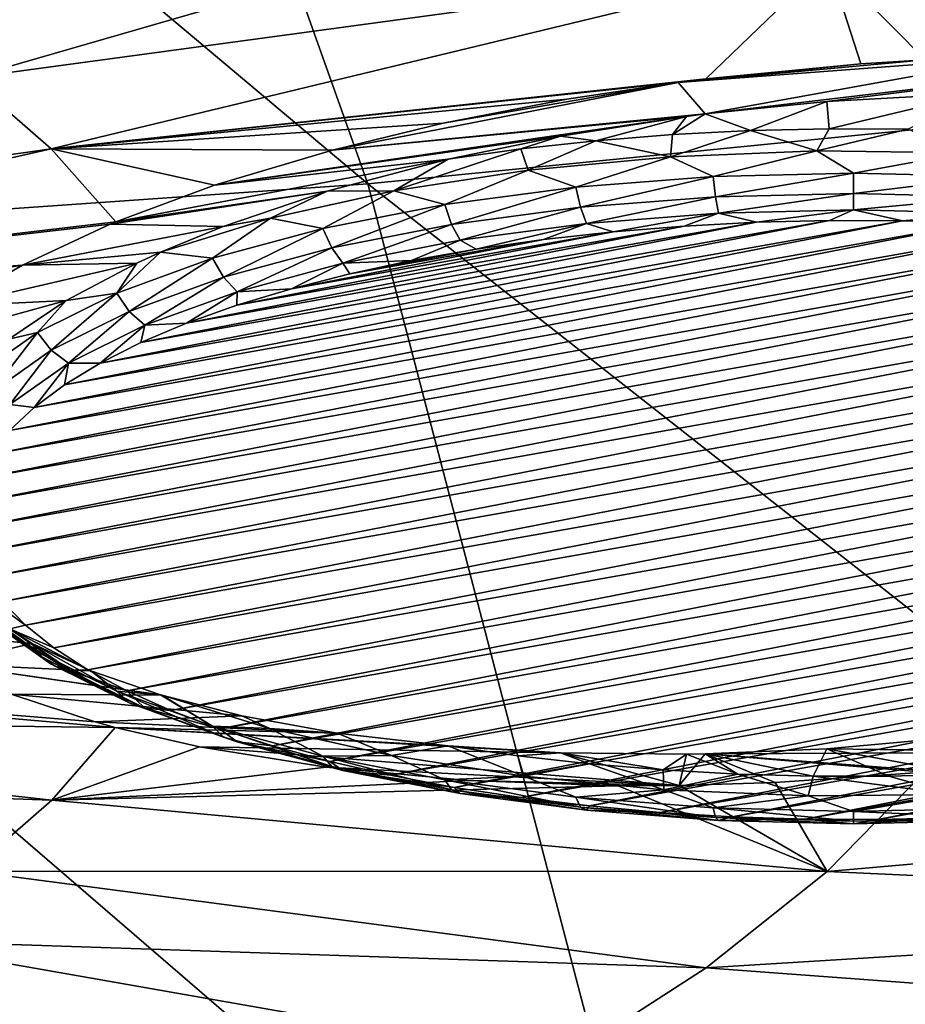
# Model space of a CAD drawing. Header units: metres. Extents: x -92 to 264, y -100 to 50.
# Tile 474 of 656: x 211.51 to 215.22, y -19.74 to -15.62. Entities that reach past the tile are written whole.
import ezdxf

# ---------------------------------------------------------------- set-up
doc = ezdxf.new("R2010")
doc.units = ezdxf.units.M
doc.layers.add('solid_21062050_01', color=7, linetype='CONTINUOUS')

msp = doc.modelspace()

# ---------------------------------------------------------------- linework, layer by layer
at = {"layer": 'solid_21062050_01'}
for points in [[(214.881866, -11.121347, 216.982498), (211.249863, -11.484357, 217.992599), (217.155609, -15.889269, 222.728546)], [(214.881866, -11.121347, 216.982498), (217.155609, -15.889269, 222.728546), (221.229599, -15.358991, 221.253723)], [(211.249863, -11.484357, 217.992599), (207.542114, -11.745054, 218.718521), (212.967438, -16.30514, 223.885605)], [(211.249863, -11.484357, 217.992599), (212.967438, -16.30514, 223.885605), (217.155609, -15.889269, 222.728546)], [(207.542114, -11.745054, 218.718521), (208.693024, -16.603834, 224.717194), (212.967438, -16.30514, 223.885605)], [(215.299194, -15.786646, 164.297318), (214.891571, -15.37431, 163.151184), (218.418564, -14.635171, 162.107559)], [(210.89418, -15.574473, 162.936462), (214.386047, -14.970769, 162.030304), (211.30162, -15.862074, 163.735291)], [(211.30162, -15.862074, 163.735291), (214.386047, -14.970769, 162.030304), (214.891571, -15.37431, 163.151184)], [(211.30162, -15.862074, 163.735291), (214.891571, -15.37431, 163.151184), (211.643021, -16.159376, 164.561081)], [(214.381195, -15.866282, 164.309402), (211.643021, -16.159376, 164.561081), (214.891571, -15.37431, 163.151184)], [(215.029526, -15.803278, 164.282089), (214.381195, -15.866282, 164.309402), (214.891571, -15.37431, 163.151184)], [(215.029526, -15.803278, 164.282089), (214.891571, -15.37431, 163.151184), (215.299194, -15.786646, 164.297318)], [(214.26561, -15.880943, 164.323792), (215.299194, -15.786646, 164.297318), (215.705887, -15.772206, 164.349854)], [(214.379471, -16.012838, 164.690399), (214.26561, -15.880943, 164.323792), (215.705887, -15.772206, 164.349854)], [(214.379471, -16.012838, 164.690399), (215.705887, -15.772206, 164.349854), (216.367966, -15.777259, 164.514786)], [(215.029526, -15.803278, 164.282089), (215.299194, -15.786646, 164.297318), (214.26561, -15.880943, 164.323792)], [(215.029526, -15.803278, 164.282089), (214.26561, -15.880943, 164.323792), (214.381195, -15.866282, 164.309402)], [(214.379471, -16.012838, 164.690399), (216.367966, -15.777259, 164.514786), (214.887268, -15.960169, 164.659576)], [(214.887268, -15.960169, 164.659576), (216.367966, -15.777259, 164.514786), (215.51915, -15.925282, 164.706406)], [(211.30162, -15.862074, 163.735291), (211.643021, -16.159376, 164.561081), (208.314529, -16.631529, 165.316101)], [(214.381195, -15.866282, 164.309402), (214.26561, -15.880943, 164.323792), (211.643021, -16.159376, 164.561081)], [(214.26561, -15.880943, 164.323792), (213.800354, -15.951162, 164.412827), (211.643021, -16.159376, 164.561081)], [(214.26561, -15.880943, 164.323792), (212.819748, -16.163757, 164.779739), (213.283279, -16.051418, 164.573425)], [(214.379471, -16.012838, 164.690399), (212.819748, -16.163757, 164.779739), (214.26561, -15.880943, 164.323792)], [(217.155609, -15.889269, 222.728546), (212.967438, -16.30514, 223.885605), (218.947647, -21.00259, 228.349548)], [(214.26561, -15.880943, 164.323792), (213.283279, -16.051418, 164.573425), (213.800354, -15.951162, 164.412827)], [(214.887268, -15.960169, 164.659576), (215.51915, -15.925282, 164.706406), (214.89801, -16.074936, 164.61795)], [(215.51915, -15.925282, 164.706406), (215.227936, -16.076696, 164.622849), (214.89801, -16.074936, 164.61795)], [(213.800354, -15.951162, 164.412827), (213.283279, -16.051418, 164.573425), (211.643021, -16.159376, 164.561081)], [(214.379471, -16.012838, 164.690399), (214.887268, -15.960169, 164.659576), (214.568771, -16.082392, 164.638657)], [(214.887268, -15.960169, 164.659576), (214.89801, -16.074936, 164.61795), (214.568771, -16.082392, 164.638657)], [(214.30069, -16.023018, 164.700745), (212.819748, -16.163757, 164.779739), (214.379471, -16.012838, 164.690399)], [(214.379471, -16.012838, 164.690399), (214.568771, -16.082392, 164.638657), (214.242477, -16.099014, 164.68483)], [(214.30069, -16.023018, 164.700745), (214.379471, -16.012838, 164.690399), (214.242477, -16.099014, 164.68483)], [(213.283279, -16.051418, 164.573425), (212.819748, -16.163757, 164.779739), (211.643021, -16.159376, 164.561081)], [(214.30069, -16.023018, 164.700745), (212.325928, -16.310595, 165.075058), (212.819748, -16.163757, 164.779739)], [(213.7742, -16.105518, 164.810104), (212.325928, -16.310595, 165.075058), (214.30069, -16.023018, 164.700745)], [(213.7742, -16.105518, 164.810104), (214.30069, -16.023018, 164.700745), (213.921341, -16.124691, 164.756149)], [(214.30069, -16.023018, 164.700745), (214.242477, -16.099014, 164.68483), (213.921341, -16.124691, 164.756149)], [(213.921341, -16.124691, 164.756149), (214.242477, -16.099014, 164.68483), (214.233154, -16.191921, 164.669205)], [(214.568771, -16.082392, 164.638657), (214.846512, -16.167696, 164.601929), (214.233154, -16.191921, 164.669205)], [(214.242477, -16.099014, 164.68483), (214.568771, -16.082392, 164.638657), (214.233154, -16.191921, 164.669205)], [(214.568771, -16.082392, 164.638657), (214.89801, -16.074936, 164.61795), (214.846512, -16.167696, 164.601929)], [(214.89801, -16.074936, 164.61795), (215.227936, -16.076696, 164.622849), (214.846512, -16.167696, 164.601929)], [(215.227936, -16.076696, 164.622849), (215.463562, -16.175858, 164.624588), (214.846512, -16.167696, 164.601929)], [(213.7742, -16.105518, 164.810104), (213.303207, -16.202444, 164.972122), (212.325928, -16.310595, 165.075058)], [(213.7742, -16.105518, 164.810104), (213.607529, -16.159246, 164.852127), (213.303207, -16.202444, 164.972122)], [(213.7742, -16.105518, 164.810104), (213.921341, -16.124691, 164.756149), (213.607529, -16.159246, 164.852127)], [(213.607529, -16.159246, 164.852127), (213.921341, -16.124691, 164.756149), (213.638199, -16.247952, 164.824844)], [(213.921341, -16.124691, 164.756149), (214.233154, -16.191921, 164.669205), (213.638199, -16.247952, 164.824844)], [(211.643021, -16.159376, 164.561081), (208.541306, -16.861622, 165.955215), (208.314529, -16.631529, 165.316101)], [(211.643021, -16.159376, 164.561081), (211.914124, -16.464142, 165.407288), (208.541306, -16.861622, 165.955215)], [(212.325928, -16.310595, 165.075058), (211.914124, -16.464142, 165.407288), (211.643021, -16.159376, 164.561081)], [(212.819748, -16.163757, 164.779739), (212.325928, -16.310595, 165.075058), (211.643021, -16.159376, 164.561081)], [(213.607529, -16.159246, 164.852127), (213.638199, -16.247952, 164.824844), (213.075943, -16.334444, 165.065079)], [(213.303207, -16.202444, 164.972122), (213.607529, -16.159246, 164.852127), (213.075943, -16.334444, 165.065079)], [(214.233154, -16.191921, 164.669205), (214.846512, -16.167696, 164.601929), (214.412384, -16.274822, 164.652359)], [(214.846512, -16.167696, 164.601929), (215, -16.259905, 164.610931), (214.412384, -16.274822, 164.652359)], [(214.846512, -16.167696, 164.601929), (215.463562, -16.175858, 164.624588), (215, -16.259905, 164.610931)], [(215.463562, -16.175858, 164.624588), (215.587616, -16.274822, 164.652359), (215, -16.259905, 164.610931)], [(213.303207, -16.202444, 164.972122), (211.914124, -16.464142, 165.407288), (212.325928, -16.310595, 165.075058)], [(212.797333, -16.336246, 165.228394), (211.914124, -16.464142, 165.407288), (213.303207, -16.202444, 164.972122)], [(212.797333, -16.336246, 165.228394), (213.303207, -16.202444, 164.972122), (213.075943, -16.334444, 165.065079)], [(213.638199, -16.247952, 164.824844), (214.233154, -16.191921, 164.669205), (213.837891, -16.319239, 164.775742)], [(214.233154, -16.191921, 164.669205), (214.412384, -16.274822, 164.652359), (213.837891, -16.319239, 164.775742)], [(213.075943, -16.334444, 165.065079), (213.638199, -16.247952, 164.824844), (213.289352, -16.392162, 164.978287)], [(213.638199, -16.247952, 164.824844), (213.837891, -16.319239, 164.775742), (213.289352, -16.392162, 164.978287)], [(214.422287, -16.359564, 164.691711), (214.412384, -16.274822, 164.652359), (215, -16.259905, 164.610931)], [(215, -16.344898, 164.65097), (214.422287, -16.359564, 164.691711), (215, -16.259905, 164.610931)], [(215, -16.344898, 164.65097), (215, -16.259905, 164.610931), (215.587616, -16.274822, 164.652359)], [(212.967438, -16.30514, 223.885605), (208.693024, -16.603834, 224.717194), (214.316208, -21.45019, 229.592804)], [(212.967438, -16.30514, 223.885605), (214.316208, -21.45019, 229.592804), (218.947647, -21.00259, 228.349548)], [(213.857468, -16.403231, 164.813004), (213.837891, -16.319239, 164.775742), (214.412384, -16.274822, 164.652359)], [(214.422287, -16.359564, 164.691711), (213.857468, -16.403231, 164.813004), (214.412384, -16.274822, 164.652359)], [(215.577713, -16.359564, 164.691711), (215, -16.344898, 164.65097), (215.587616, -16.274822, 164.652359)], [(212.797333, -16.336246, 165.228394), (211.889252, -16.474497, 165.430344), (211.914124, -16.464142, 165.407288)], [(212.797333, -16.336246, 165.228394), (212.362152, -16.48345, 165.537643), (211.889252, -16.474497, 165.430344)], [(212.797333, -16.336246, 165.228394), (212.559891, -16.449318, 165.384155), (212.362152, -16.48345, 165.537643)], [(212.559891, -16.449318, 165.384155), (213.075943, -16.334444, 165.065079), (212.779022, -16.491966, 165.255508)], [(212.797333, -16.336246, 165.228394), (213.075943, -16.334444, 165.065079), (212.559891, -16.449318, 165.384155)], [(213.075943, -16.334444, 165.065079), (213.289352, -16.392162, 164.978287), (212.779022, -16.491966, 165.255508)], [(213.318192, -16.474926, 165.012146), (213.289352, -16.392162, 164.978287), (213.837891, -16.319239, 164.775742)], [(213.857468, -16.403231, 164.813004), (213.318192, -16.474926, 165.012146), (213.837891, -16.319239, 164.775742)], [(214.434769, -16.427685, 164.755203), (214.422287, -16.359564, 164.691711), (215, -16.344898, 164.65097)], [(215, -16.413336, 164.715347), (214.434769, -16.427685, 164.755203), (215, -16.344898, 164.65097)], [(215, -16.413336, 164.715347), (215, -16.344898, 164.65097), (215.577713, -16.359564, 164.691711)], [(212.816467, -16.573048, 165.284683), (212.779022, -16.491966, 165.255508), (213.289352, -16.392162, 164.978287)], [(213.318192, -16.474926, 165.012146), (212.816467, -16.573048, 165.284683), (213.289352, -16.392162, 164.978287)], [(213.882156, -16.470409, 164.873871), (213.857468, -16.403231, 164.813004), (214.422287, -16.359564, 164.691711)], [(214.434769, -16.427685, 164.755203), (213.882156, -16.470409, 164.873871), (214.422287, -16.359564, 164.691711)], [(215.565231, -16.427685, 164.755203), (215, -16.413336, 164.715347), (215.577713, -16.359564, 164.691711)], [(213.354523, -16.540556, 165.06871), (213.318192, -16.474926, 165.012146), (213.857468, -16.403231, 164.813004)], [(213.882156, -16.470409, 164.873871), (213.354523, -16.540556, 165.06871), (213.857468, -16.403231, 164.813004)], [(214.434769, -16.427685, 164.755203), (213.993317, -16.505663, 164.928696), (213.882156, -16.470409, 164.873871)], [(214.434769, -16.427685, 164.755203), (214.290878, -16.481615, 164.861908), (213.993317, -16.505663, 164.928696)], [(214.434769, -16.427685, 164.755203), (214.593262, -16.465979, 164.818466), (214.290878, -16.481615, 164.861908)], [(215, -16.413336, 164.715347), (214.593262, -16.465979, 164.818466), (214.434769, -16.427685, 164.755203)], [(215, -16.413336, 164.715347), (214.898392, -16.458855, 164.798691), (214.593262, -16.465979, 164.818466)], [(215, -16.413336, 164.715347), (215.204178, -16.460293, 164.802689), (214.898392, -16.458855, 164.798691)], [(215.565231, -16.427685, 164.755203), (215.204178, -16.460293, 164.802689), (215, -16.413336, 164.715347)], [(215.565231, -16.427685, 164.755203), (215.508575, -16.47028, 164.830414), (215.204178, -16.460293, 164.802689)], [(211.914124, -16.464142, 165.407288), (211.889252, -16.474497, 165.430344), (208.541306, -16.861622, 165.955215)], [(211.889252, -16.474497, 165.430344), (211.522888, -16.644987, 165.819916), (208.541306, -16.861622, 165.955215)], [(212.362152, -16.48345, 165.537643), (211.522888, -16.644987, 165.819916), (211.889252, -16.474497, 165.430344)], [(211.571838, -17.240189, 166.968918), (215.508575, -16.47028, 164.830414), (215.809509, -16.488747, 164.881714)], [(211.571838, -17.240189, 166.968918), (211.698502, -17.145899, 166.707031), (215.508575, -16.47028, 164.830414)], [(211.698502, -17.145899, 166.707031), (215.204178, -16.460293, 164.802689), (215.508575, -16.47028, 164.830414)], [(211.698502, -17.145899, 166.707031), (211.847733, -17.055473, 166.455856), (215.204178, -16.460293, 164.802689)], [(211.847733, -17.055473, 166.455856), (214.898392, -16.458855, 164.798691), (215.204178, -16.460293, 164.802689)], [(211.847733, -17.055473, 166.455856), (212.018494, -16.969524, 166.217117), (214.898392, -16.458855, 164.798691)], [(212.018494, -16.969524, 166.217117), (214.593262, -16.465979, 164.818466), (214.898392, -16.458855, 164.798691)], [(212.018494, -16.969524, 166.217117), (212.209671, -16.888636, 165.992447), (214.593262, -16.465979, 164.818466)], [(212.100693, -16.590937, 165.776184), (212.559891, -16.449318, 165.384155), (212.318314, -16.616421, 165.601196)], [(212.362152, -16.48345, 165.537643), (212.559891, -16.449318, 165.384155), (212.100693, -16.590937, 165.776184)], [(212.209671, -16.888636, 165.992447), (214.290878, -16.481615, 164.861908), (214.593262, -16.465979, 164.818466)], [(212.559891, -16.449318, 165.384155), (212.779022, -16.491966, 165.255508), (212.318314, -16.616421, 165.601196)], [(212.863647, -16.636557, 165.335358), (212.816467, -16.573048, 165.284683), (213.318192, -16.474926, 165.012146)], [(213.354523, -16.540556, 165.06871), (212.863647, -16.636557, 165.335358), (213.318192, -16.474926, 165.012146)], [(213.882156, -16.470409, 164.873871), (213.420944, -16.578253, 165.130325), (213.354523, -16.540556, 165.06871)], [(213.882156, -16.470409, 164.873871), (213.702682, -16.537949, 165.018387), (213.420944, -16.578253, 165.130325)], [(213.882156, -16.470409, 164.873871), (213.993317, -16.505663, 164.928696), (213.702682, -16.537949, 165.018387)], [(211.389465, -17.437773, 167.517746), (216.104919, -16.515572, 164.956223), (216.392822, -16.550573, 165.053452)], [(211.389465, -17.437773, 167.517746), (211.468597, -17.3377, 167.239777), (216.104919, -16.515572, 164.956223)], [(211.468597, -17.3377, 167.239777), (215.809509, -16.488747, 164.881714), (216.104919, -16.515572, 164.956223)], [(211.468597, -17.3377, 167.239777), (211.571838, -17.240189, 166.968918), (215.809509, -16.488747, 164.881714)], [(212.362152, -16.48345, 165.537643), (212.100693, -16.590937, 165.776184), (211.522888, -16.644987, 165.819916)], [(212.209671, -16.888636, 165.992447), (212.419922, -16.81337, 165.783386), (214.290878, -16.481615, 164.861908)], [(212.363525, -16.695404, 165.624542), (212.318314, -16.616421, 165.601196), (212.779022, -16.491966, 165.255508)], [(212.816467, -16.573048, 165.284683), (212.363525, -16.695404, 165.624542), (212.779022, -16.491966, 165.255508)], [(212.419922, -16.81337, 165.783386), (213.993317, -16.505663, 164.928696), (214.290878, -16.481615, 164.861908)], [(212.419922, -16.81337, 165.783386), (212.647797, -16.744255, 165.591415), (213.993317, -16.505663, 164.928696)], [(212.647797, -16.744255, 165.591415), (213.702682, -16.537949, 165.018387), (213.993317, -16.505663, 164.928696)], [(211.335007, -17.53973, 167.800934), (216.392822, -16.550573, 165.053452), (216.671219, -16.593515, 165.172729)], [(211.335007, -17.53973, 167.800934), (211.389465, -17.437773, 167.517746), (216.392822, -16.550573, 165.053452)], [(212.647797, -16.744255, 165.591415), (212.891708, -16.681757, 165.417816), (213.702682, -16.537949, 165.018387)], [(213.354523, -16.540556, 165.06871), (213.150009, -16.626297, 165.263779), (212.863647, -16.636557, 165.335358)], [(212.891708, -16.681757, 165.417816), (213.420944, -16.578253, 165.130325), (213.702682, -16.537949, 165.018387)], [(213.354523, -16.540556, 165.06871), (213.420944, -16.578253, 165.130325), (213.150009, -16.626297, 165.263779)], [(211.305588, -17.642874, 168.087433), (216.671219, -16.593515, 165.172729), (216.938156, -16.644094, 165.313217)], [(211.305588, -17.642874, 168.087433), (211.335007, -17.53973, 167.800934), (216.671219, -16.593515, 165.172729)], [(212.001694, -16.63645, 165.879837), (211.522888, -16.644987, 165.819916), (212.100693, -16.590937, 165.776184)], [(212.100693, -16.590937, 165.776184), (212.318314, -16.616421, 165.601196), (211.917511, -16.762743, 166.007614)], [(212.001694, -16.63645, 165.879837), (212.100693, -16.590937, 165.776184), (211.917511, -16.762743, 166.007614)], [(212.420486, -16.756269, 165.667877), (212.363525, -16.695404, 165.624542), (212.816467, -16.573048, 165.284683)], [(212.863647, -16.636557, 165.335358), (212.420486, -16.756269, 165.667877), (212.816467, -16.573048, 165.284683)], [(212.891708, -16.681757, 165.417816), (213.150009, -16.626297, 165.263779), (213.420944, -16.578253, 165.130325)], [(208.693024, -16.603834, 224.717194), (209.594559, -21.771935, 230.486496), (214.316208, -21.45019, 229.592804)], [(212.001694, -16.63645, 165.879837), (211.22435, -16.817379, 166.230331), (211.522888, -16.644987, 165.819916)], [(211.705368, -16.793877, 166.248825), (211.22435, -16.817379, 166.230331), (212.001694, -16.63645, 165.879837)], [(211.705368, -16.793877, 166.248825), (212.001694, -16.63645, 165.879837), (211.917511, -16.762743, 166.007614)], [(211.969482, -16.83926, 166.024124), (211.917511, -16.762743, 166.007614), (212.318314, -16.616421, 165.601196)], [(212.363525, -16.695404, 165.624542), (211.969482, -16.83926, 166.024124), (212.318314, -16.616421, 165.601196)], [(212.863647, -16.636557, 165.335358), (212.647797, -16.744255, 165.591415), (212.420486, -16.756269, 165.667877)], [(212.863647, -16.636557, 165.335358), (212.891708, -16.681757, 165.417816), (212.647797, -16.744255, 165.591415)], [(212.863647, -16.636557, 165.335358), (213.150009, -16.626297, 165.263779), (212.891708, -16.681757, 165.417816)], [(211.522888, -16.644987, 165.819916), (208.712677, -17.097151, 166.609421), (208.541306, -16.861622, 165.955215)], [(211.522888, -16.644987, 165.819916), (211.22435, -16.817379, 166.230331), (208.712677, -17.097151, 166.609421)], [(211.301422, -17.746473, 168.375183), (216.938156, -16.644094, 165.313217), (217.191849, -16.701969, 165.473969)], [(211.301422, -17.746473, 168.375183), (211.305588, -17.642874, 168.087433), (216.938156, -16.644094, 165.313217)], [(211.32254, -17.849831, 168.662277), (211.301422, -17.746473, 168.375183), (217.191849, -16.701969, 165.473969)], [(211.32254, -17.849831, 168.662277), (217.191849, -16.701969, 165.473969), (217.430527, -16.766731, 165.653839)], [(212.034958, -16.897017, 166.058823), (211.969482, -16.83926, 166.024124), (212.363525, -16.695404, 165.624542)], [(212.420486, -16.756269, 165.667877), (212.034958, -16.897017, 166.058823), (212.363525, -16.695404, 165.624542)], [(211.705368, -16.793877, 166.248825), (211.917511, -16.762743, 166.007614), (211.585571, -16.927668, 166.465714)], [(211.643127, -17.001402, 166.474487), (211.585571, -16.927668, 166.465714), (211.917511, -16.762743, 166.007614)], [(211.969482, -16.83926, 166.024124), (211.643127, -17.001402, 166.474487), (211.917511, -16.762743, 166.007614)], [(212.420486, -16.756269, 165.667877), (212.209671, -16.888636, 165.992447), (212.034958, -16.897017, 166.058823)], [(212.420486, -16.756269, 165.667877), (212.419922, -16.81337, 165.783386), (212.209671, -16.888636, 165.992447)], [(212.420486, -16.756269, 165.667877), (212.647797, -16.744255, 165.591415), (212.419922, -16.81337, 165.783386)], [(211.705368, -16.793877, 166.248825), (210.987213, -16.9911, 166.658539), (211.22435, -16.817379, 166.230331)], [(211.466232, -16.955421, 166.642288), (210.987213, -16.9911, 166.658539), (211.705368, -16.793877, 166.248825)], [(211.368774, -17.952229, 168.946686), (211.32254, -17.849831, 168.662277), (217.430527, -16.766731, 165.653839)], [(211.368774, -17.952229, 168.946686), (217.430527, -16.766731, 165.653839), (217.652588, -16.837946, 165.851654)], [(211.466232, -16.955421, 166.642288), (211.705368, -16.793877, 166.248825), (211.585571, -16.927668, 166.465714)], [(211.439804, -18.05298, 169.226547), (211.368774, -17.952229, 168.946686), (217.652588, -16.837946, 165.851654)], [(211.439804, -18.05298, 169.226547), (217.652588, -16.837946, 165.851654), (217.856583, -16.915146, 166.066086)], [(211.715652, -17.055658, 166.499466), (211.643127, -17.001402, 166.474487), (211.969482, -16.83926, 166.024124)], [(212.034958, -16.897017, 166.058823), (211.715652, -17.055658, 166.499466), (211.969482, -16.83926, 166.024124)], [(211.466232, -16.955421, 166.642288), (211.585571, -16.927668, 166.465714), (211.329895, -17.107508, 166.96524)], [(211.391769, -17.178211, 166.965591), (211.329895, -17.107508, 166.96524), (211.585571, -16.927668, 166.465714)], [(211.643127, -17.001402, 166.474487), (211.391769, -17.178211, 166.965591), (211.585571, -16.927668, 166.465714)], [(211.535187, -18.151421, 169.499969), (211.439804, -18.05298, 169.226547), (217.856583, -16.915146, 166.066086)], [(211.535187, -18.151421, 169.499969), (217.856583, -16.915146, 166.066086), (218.041, -16.997755, 166.295532)], [(212.034958, -16.897017, 166.058823), (211.847733, -17.055473, 166.455856), (211.715652, -17.055658, 166.499466)], [(212.034958, -16.897017, 166.058823), (212.018494, -16.969524, 166.217117), (211.847733, -17.055473, 166.455856)], [(212.034958, -16.897017, 166.058823), (212.209671, -16.888636, 165.992447), (212.018494, -16.969524, 166.217117)], [(211.469727, -17.228645, 166.97995), (211.391769, -17.178211, 166.965591), (211.643127, -17.001402, 166.474487)], [(211.715652, -17.055658, 166.499466), (211.469727, -17.228645, 166.97995), (211.643127, -17.001402, 166.474487)], [(211.654175, -18.246826, 169.764969), (211.535187, -18.151421, 169.499969), (218.041, -16.997755, 166.295532)], [(211.654175, -18.246826, 169.764969), (218.041, -16.997755, 166.295532), (218.2043, -17.085047, 166.537994)], [(211.715652, -17.055658, 166.499466), (211.571838, -17.240189, 166.968918), (211.469727, -17.228645, 166.97995)], [(211.715652, -17.055658, 166.499466), (211.698502, -17.145899, 166.707031), (211.571838, -17.240189, 166.968918)], [(211.7957, -18.338377, 170.019257), (211.654175, -18.246826, 169.764969), (218.2043, -17.085047, 166.537994)], [(211.715652, -17.055658, 166.499466), (211.847733, -17.055473, 166.455856), (211.698502, -17.145899, 166.707031)], [(218.345825, -17.176598, 166.792297), (211.7957, -18.338377, 170.019257), (218.2043, -17.085047, 166.537994)], [(218.345825, -17.176598, 166.792297), (211.959, -18.425669, 170.261719), (211.7957, -18.338377, 170.019257)], [(218.345825, -17.176598, 166.792297), (218.464813, -17.272001, 167.057297), (211.959, -18.425669, 170.261719)], [(211.469727, -17.228645, 166.97995), (211.571838, -17.240189, 166.968918), (211.468597, -17.3377, 167.239777)], [(218.464813, -17.272001, 167.057297), (212.143417, -18.508278, 170.49118), (211.959, -18.425669, 170.261719)], [(218.464813, -17.272001, 167.057297), (218.560196, -17.370441, 167.330719), (212.143417, -18.508278, 170.49118)], [(218.560196, -17.370441, 167.330719), (212.347412, -18.585478, 170.705612), (212.143417, -18.508278, 170.49118)], [(218.560196, -17.370441, 167.330719), (218.631226, -17.471193, 167.610565), (212.347412, -18.585478, 170.705612)], [(218.631226, -17.471193, 167.610565), (212.569473, -18.656693, 170.903412), (212.347412, -18.585478, 170.705612)], [(218.631226, -17.471193, 167.610565), (218.67746, -17.573593, 167.894989), (212.569473, -18.656693, 170.903412)], [(218.67746, -17.573593, 167.894989), (212.808151, -18.721455, 171.083298), (212.569473, -18.656693, 170.903412)], [(218.67746, -17.573593, 167.894989), (218.698578, -17.67695, 168.182083), (212.808151, -18.721455, 171.083298)], [(218.698578, -17.67695, 168.182083), (213.061844, -18.779327, 171.244049), (212.808151, -18.721455, 171.083298)], [(218.698578, -17.67695, 168.182083), (218.694412, -17.780548, 168.469833), (213.061844, -18.779327, 171.244049)], [(218.694412, -17.780548, 168.469833), (213.328781, -18.829906, 171.384537), (213.061844, -18.779327, 171.244049)], [(218.694412, -17.780548, 168.469833), (218.664993, -17.883692, 168.756317), (213.328781, -18.829906, 171.384537)], [(218.664993, -17.883692, 168.756317), (213.607178, -18.87285, 171.503815), (213.328781, -18.829906, 171.384537)], [(218.664993, -17.883692, 168.756317), (218.610535, -17.985649, 169.03952), (213.607178, -18.87285, 171.503815)], [(211.302643, -17.983839, 169.077576), (211.439804, -18.05298, 169.226547), (211.535187, -18.151421, 169.499969)], [(211.302643, -17.983839, 169.077576), (211.535187, -18.151421, 169.499969), (211.469727, -18.167311, 169.587189)], [(218.610535, -17.985649, 169.03952), (213.895081, -18.907852, 171.601044), (213.607178, -18.87285, 171.503815)], [(218.610535, -17.985649, 169.03952), (218.531403, -18.085722, 169.31749), (213.895081, -18.907852, 171.601044)], [(211.355148, -18.095442, 169.783096), (211.563721, -18.228573, 170.201141), (210.965118, -18.17384, 169.93869)], [(211.329895, -18.083351, 169.675751), (211.60437, -18.284481, 170.156067), (211.585571, -18.263191, 170.175278)], [(211.355148, -18.095442, 169.783096), (211.329895, -18.083351, 169.675751), (211.585571, -18.263191, 170.175278)], [(211.329895, -18.083351, 169.675751), (211.643127, -18.314413, 170.121521), (211.60437, -18.284481, 170.156067)], [(211.391769, -18.137604, 169.630402), (211.643127, -18.314413, 170.121521), (211.329895, -18.083351, 169.675751)], [(211.355148, -18.095442, 169.783096), (211.585571, -18.263191, 170.175278), (211.563721, -18.228573, 170.201141)], [(218.531403, -18.085722, 169.31749), (214.190491, -18.934675, 171.675537), (213.895081, -18.907852, 171.601044)], [(218.531403, -18.085722, 169.31749), (218.428162, -18.183235, 169.588333), (214.190491, -18.934675, 171.675537)], [(211.391769, -18.137604, 169.630402), (211.6595, -18.323112, 170.108337), (211.643127, -18.314413, 170.121521)], [(211.391769, -18.137604, 169.630402), (211.715652, -18.3403, 170.067688), (211.6595, -18.323112, 170.108337)], [(211.469727, -18.167311, 169.587189), (211.715652, -18.3403, 170.067688), (211.391769, -18.137604, 169.630402)], [(211.469727, -18.167311, 169.587189), (211.535187, -18.151421, 169.499969), (211.654175, -18.246826, 169.764969)], [(211.563721, -18.228573, 170.201141), (211.191895, -18.312977, 170.377213), (210.965118, -18.17384, 169.93869)], [(211.469727, -18.167311, 169.587189), (211.654175, -18.246826, 169.764969), (211.7957, -18.338377, 170.019257)], [(211.469727, -18.167311, 169.587189), (211.7957, -18.338377, 170.019257), (211.724915, -18.341541, 170.061554)], [(211.469727, -18.167311, 169.587189), (211.724915, -18.341541, 170.061554), (211.715652, -18.3403, 170.067688)], [(218.428162, -18.183235, 169.588333), (214.491425, -18.953142, 171.726837), (214.190491, -18.934675, 171.675537)], [(218.428162, -18.183235, 169.588333), (218.301498, -18.277523, 169.850235), (214.491425, -18.953142, 171.726837)], [(211.808548, -18.342184, 170.573212), (211.191895, -18.312977, 170.377213), (211.563721, -18.228573, 170.201141)], [(211.563721, -18.228573, 170.201141), (211.585571, -18.263191, 170.175278), (211.917511, -18.428116, 170.633362)], [(211.808548, -18.342184, 170.573212), (211.563721, -18.228573, 170.201141), (211.917511, -18.428116, 170.633362)], [(211.969482, -18.476557, 170.571884), (211.917511, -18.428116, 170.633362), (211.585571, -18.263191, 170.175278)], [(211.60437, -18.284481, 170.156067), (211.969482, -18.476557, 170.571884), (211.585571, -18.263191, 170.175278)], [(211.60437, -18.284481, 170.156067), (211.643127, -18.314413, 170.121521), (211.969482, -18.476557, 170.571884)], [(218.301498, -18.277523, 169.850235), (214.795822, -18.963129, 171.754578), (214.491425, -18.953142, 171.726837)], [(218.301498, -18.277523, 169.850235), (218.152267, -18.36795, 170.101395), (214.795822, -18.963129, 171.754578)], [(211.910355, -18.578955, 171.280426), (208.541306, -18.53771, 170.610718), (208.712677, -18.302181, 169.956512)], [(211.827209, -18.556263, 171.198395), (211.910355, -18.578955, 171.280426), (208.712677, -18.302181, 169.956512)], [(211.47612, -18.440464, 170.796463), (211.827209, -18.556263, 171.198395), (208.712677, -18.302181, 169.956512)], [(212.10614, -18.444881, 170.926956), (211.47612, -18.440464, 170.796463), (211.191895, -18.312977, 170.377213)], [(212.099701, -18.442966, 170.920151), (212.10614, -18.444881, 170.926956), (211.191895, -18.312977, 170.377213)], [(211.808548, -18.342184, 170.573212), (212.099701, -18.442966, 170.920151), (211.191895, -18.312977, 170.377213)], [(212.034958, -18.49894, 170.508331), (211.969482, -18.476557, 170.571884), (211.643127, -18.314413, 170.121521)], [(211.6595, -18.323112, 170.108337), (212.034958, -18.49894, 170.508331), (211.643127, -18.314413, 170.121521)], [(211.6595, -18.323112, 170.108337), (211.715652, -18.3403, 170.067688), (212.034958, -18.49894, 170.508331)], [(211.715652, -18.3403, 170.067688), (211.959, -18.425669, 170.261719), (212.034958, -18.49894, 170.508331)], [(211.724915, -18.341541, 170.061554), (211.959, -18.425669, 170.261719), (211.715652, -18.3403, 170.067688)], [(211.724915, -18.341541, 170.061554), (211.7957, -18.338377, 170.019257), (211.959, -18.425669, 170.261719)], [(211.808548, -18.342184, 170.573212), (211.917511, -18.428116, 170.633362), (212.099701, -18.442966, 170.920151)], [(218.152267, -18.36795, 170.101395), (215.101608, -18.964567, 171.758575), (214.795822, -18.963129, 171.754578)], [(218.152267, -18.36795, 170.101395), (217.981506, -18.453899, 170.340134), (215.101608, -18.964567, 171.758575)], [(212.441254, -18.530346, 171.241241), (211.827209, -18.556263, 171.198395), (211.47612, -18.440464, 170.796463)], [(212.441254, -18.530346, 171.241241), (211.47612, -18.440464, 170.796463), (212.10614, -18.444881, 170.926956)], [(211.917511, -18.428116, 170.633362), (212.318314, -18.574438, 171.039795), (212.099701, -18.442966, 170.920151)], [(212.363525, -18.620413, 170.971466), (212.318314, -18.574438, 171.039795), (211.917511, -18.428116, 170.633362)], [(211.969482, -18.476557, 170.571884), (212.363525, -18.620413, 170.971466), (211.917511, -18.428116, 170.633362)], [(212.034958, -18.49894, 170.508331), (211.959, -18.425669, 170.261719), (212.143417, -18.508278, 170.49118)], [(212.318314, -18.574438, 171.039795), (212.10614, -18.444881, 170.926956), (212.099701, -18.442966, 170.920151)], [(212.441254, -18.530346, 171.241241), (212.10614, -18.444881, 170.926956), (212.557663, -18.583439, 171.311905)], [(212.318314, -18.574438, 171.039795), (212.557663, -18.583439, 171.311905), (212.10614, -18.444881, 170.926956)], [(212.420486, -18.639688, 170.899277), (212.363525, -18.620413, 170.971466), (211.969482, -18.476557, 170.571884)], [(212.034958, -18.49894, 170.508331), (212.420486, -18.639688, 170.899277), (211.969482, -18.476557, 170.571884)], [(217.981506, -18.453899, 170.340134), (215.406738, -18.957445, 171.738785), (215.101608, -18.964567, 171.758575)], [(212.839966, -18.602665, 171.53334), (211.827209, -18.556263, 171.198395), (212.441254, -18.530346, 171.241241)], [(212.034958, -18.49894, 170.508331), (212.143417, -18.508278, 170.49118), (212.347412, -18.585478, 170.705612)], [(212.034958, -18.49894, 170.508331), (212.347412, -18.585478, 170.705612), (212.420486, -18.639688, 170.899277)], [(212.839966, -18.602665, 171.53334), (212.441254, -18.530346, 171.241241), (212.557663, -18.583439, 171.311905)], [(211.645523, -18.882814, 172.125732), (208.314529, -18.767803, 171.249832), (208.541306, -18.53771, 170.610718)], [(211.910355, -18.578955, 171.280426), (211.645523, -18.882814, 172.125732), (208.541306, -18.53771, 170.610718)], [(212.839966, -18.602665, 171.53334), (211.910355, -18.578955, 171.280426), (211.827209, -18.556263, 171.198395)], [(212.318314, -18.574438, 171.039795), (212.779022, -18.698893, 171.385483), (212.557663, -18.583439, 171.311905)], [(212.816467, -18.742767, 171.31131), (212.779022, -18.698893, 171.385483), (212.318314, -18.574438, 171.039795)], [(212.363525, -18.620413, 170.971466), (212.816467, -18.742767, 171.31131), (212.318314, -18.574438, 171.039795)], [(212.26384, -18.66029, 171.587112), (211.645523, -18.882814, 172.125732), (211.910355, -18.578955, 171.280426)], [(213.7742, -18.685038, 171.975006), (212.26384, -18.66029, 171.587112), (211.910355, -18.578955, 171.280426)], [(212.839966, -18.602665, 171.53334), (213.303207, -18.65645, 171.788376), (211.910355, -18.578955, 171.280426)], [(213.7742, -18.685038, 171.975006), (211.910355, -18.578955, 171.280426), (213.303207, -18.65645, 171.788376)], [(212.420486, -18.639688, 170.899277), (212.347412, -18.585478, 170.705612), (212.569473, -18.656693, 170.903412)], [(212.839966, -18.602665, 171.53334), (212.557663, -18.583439, 171.311905), (213.066147, -18.697065, 171.627518)], [(212.779022, -18.698893, 171.385483), (213.066147, -18.697065, 171.627518), (212.557663, -18.583439, 171.311905)], [(212.839966, -18.602665, 171.53334), (213.066147, -18.697065, 171.627518), (213.303207, -18.65645, 171.788376)], [(215.519135, -18.612265, 172.169785), (215.993149, -18.682192, 172.498123), (214.887268, -18.668995, 172.18364)], [(215.519135, -18.612265, 172.169785), (214.887268, -18.668995, 172.18364), (215.46257, -18.775309, 172.11853)], [(212.863647, -18.759399, 171.231781), (212.816467, -18.742767, 171.31131), (212.363525, -18.620413, 170.971466)], [(212.420486, -18.639688, 170.899277), (212.863647, -18.759399, 171.231781), (212.363525, -18.620413, 170.971466)], [(212.420486, -18.639688, 170.899277), (212.569473, -18.656693, 170.903412), (212.808151, -18.721455, 171.083298)], [(212.420486, -18.639688, 170.899277), (212.808151, -18.721455, 171.083298), (212.863647, -18.759399, 171.231781)], [(213.066147, -18.697065, 171.627518), (213.619827, -18.783112, 171.866516), (213.303207, -18.65645, 171.788376)], [(213.619827, -18.783112, 171.866516), (213.594879, -18.69805, 171.903931), (213.303207, -18.65645, 171.788376)], [(213.7742, -18.685038, 171.975006), (213.303207, -18.65645, 171.788376), (213.594879, -18.69805, 171.903931)], [(212.26384, -18.66029, 171.587112), (212.792862, -18.745544, 171.944733), (211.645523, -18.882814, 172.125732)], [(212.26384, -18.66029, 171.587112), (214.270081, -18.821987, 172.493896), (212.792862, -18.745544, 171.944733)], [(213.7742, -18.685038, 171.975006), (214.270081, -18.821987, 172.493896), (212.26384, -18.66029, 171.587112)], [(212.779022, -18.698893, 171.385483), (213.289352, -18.798697, 171.662689), (213.066147, -18.697065, 171.627518)], [(213.318192, -18.840889, 171.583862), (213.289352, -18.798697, 171.662689), (212.779022, -18.698893, 171.385483)], [(212.816467, -18.742767, 171.31131), (213.318192, -18.840889, 171.583862), (212.779022, -18.698893, 171.385483)], [(213.289352, -18.798697, 171.662689), (213.619827, -18.783112, 171.866516), (213.066147, -18.697065, 171.627518)], [(213.7742, -18.685038, 171.975006), (213.594879, -18.69805, 171.903931), (213.895355, -18.731707, 171.997421)], [(213.619827, -18.783112, 171.866516), (213.895355, -18.731707, 171.997421), (213.594879, -18.69805, 171.903931)], [(214.30069, -18.691185, 172.111862), (214.270081, -18.821987, 172.493896), (213.7742, -18.685038, 171.975006)], [(213.7742, -18.685038, 171.975006), (213.895355, -18.731707, 171.997421), (214.202744, -18.757214, 172.068268)], [(214.30069, -18.691185, 172.111862), (213.7742, -18.685038, 171.975006), (214.202744, -18.757214, 172.068268)], [(214.30069, -18.691185, 172.111862), (214.202744, -18.757214, 172.068268), (214.515121, -18.774406, 172.116028)], [(214.379471, -18.689936, 172.126312), (214.671982, -18.809969, 172.552063), (214.270081, -18.821987, 172.493896)], [(214.379471, -18.689936, 172.126312), (214.270081, -18.821987, 172.493896), (214.30069, -18.691185, 172.111862)], [(214.379471, -18.689936, 172.126312), (214.30069, -18.691185, 172.111862), (214.515121, -18.774406, 172.116028)], [(214.887268, -18.668995, 172.18364), (215.993149, -18.682192, 172.498123), (214.379471, -18.689936, 172.126312)], [(214.887268, -18.668995, 172.18364), (214.379471, -18.689936, 172.126312), (214.830536, -18.783182, 172.140396)], [(214.379471, -18.689936, 172.126312), (215.993149, -18.682192, 172.498123), (215.337204, -18.76265, 172.572159)], [(214.379471, -18.689936, 172.126312), (215.337204, -18.76265, 172.572159), (215.296616, -18.766504, 172.573624)], [(214.379471, -18.689936, 172.126312), (215.296616, -18.766504, 172.573624), (214.671982, -18.809969, 172.552063)], [(214.379471, -18.689936, 172.126312), (214.515121, -18.774406, 172.116028), (214.830536, -18.783182, 172.140396)], [(214.887268, -18.668995, 172.18364), (214.830536, -18.783182, 172.140396), (215.147018, -18.783484, 172.141235)], [(214.887268, -18.668995, 172.18364), (215.147018, -18.783484, 172.141235), (215.46257, -18.775309, 172.11853)], [(212.863647, -18.759399, 171.231781), (212.808151, -18.721455, 171.083298), (213.061844, -18.779327, 171.244049)], [(213.619827, -18.783112, 171.866516), (214.20575, -18.839569, 172.023331), (213.895355, -18.731707, 171.997421)], [(214.20575, -18.839569, 172.023331), (214.202744, -18.757214, 172.068268), (213.895355, -18.731707, 171.997421)], [(211.645523, -18.882814, 172.125732), (211.304504, -19.180317, 172.952072), (208.314529, -18.767803, 171.249832)], [(212.792862, -18.745544, 171.944733), (213.38681, -18.801359, 172.235306), (211.645523, -18.882814, 172.125732)], [(212.792862, -18.745544, 171.944733), (214.270081, -18.821987, 172.493896), (213.38681, -18.801359, 172.235306)], [(213.354523, -18.8554, 171.498444), (213.318192, -18.840889, 171.583862), (212.816467, -18.742767, 171.31131)], [(212.863647, -18.759399, 171.231781), (213.354523, -18.8554, 171.498444), (212.816467, -18.742767, 171.31131)], [(212.863647, -18.759399, 171.231781), (213.061844, -18.779327, 171.244049), (213.328781, -18.829906, 171.384537)], [(212.863647, -18.759399, 171.231781), (213.328781, -18.829906, 171.384537), (213.354523, -18.8554, 171.498444)], [(214.20575, -18.839569, 172.023331), (214.515121, -18.774406, 172.116028), (214.202744, -18.757214, 172.068268)], [(214.20575, -18.839569, 172.023331), (214.810226, -18.865118, 172.094299), (214.515121, -18.774406, 172.116028)], [(214.810226, -18.865118, 172.094299), (214.830536, -18.783182, 172.140396), (214.515121, -18.774406, 172.116028)], [(214.671982, -18.809969, 172.552063), (215.296616, -18.766504, 172.573624), (214.888504, -19.18182, 173.726959)], [(214.888504, -19.18182, 173.726959), (215.296616, -18.766504, 172.573624), (218.8508, -18.834639, 173.772034)], [(215.419144, -18.859163, 172.077759), (215.46257, -18.775309, 172.11853), (215.147018, -18.783484, 172.141235)], [(213.38681, -18.801359, 172.235306), (214.014877, -18.822908, 172.438324), (211.645523, -18.882814, 172.125732)], [(214.014877, -18.822908, 172.438324), (214.888504, -19.18182, 173.726959), (211.645523, -18.882814, 172.125732)], [(213.289352, -18.798697, 171.662689), (213.837891, -18.87162, 171.86525), (213.619827, -18.783112, 171.866516)], [(213.857468, -18.912584, 171.783005), (213.837891, -18.87162, 171.86525), (213.289352, -18.798697, 171.662689)], [(213.318192, -18.840889, 171.583862), (213.857468, -18.912584, 171.783005), (213.289352, -18.798697, 171.662689)], [(213.38681, -18.801359, 172.235306), (214.270081, -18.821987, 172.493896), (214.014877, -18.822908, 172.438324)], [(213.837891, -18.87162, 171.86525), (214.20575, -18.839569, 172.023331), (213.619827, -18.783112, 171.866516)], [(214.014877, -18.822908, 172.438324), (214.270081, -18.821987, 172.493896), (214.888504, -19.18182, 173.726959)], [(214.270081, -18.821987, 172.493896), (214.671982, -18.809969, 172.552063), (214.888504, -19.18182, 173.726959)], [(214.810226, -18.865118, 172.094299), (215.419144, -18.859163, 172.077759), (214.830536, -18.783182, 172.140396)], [(215.419144, -18.859163, 172.077759), (215.147018, -18.783484, 172.141235), (214.830536, -18.783182, 172.140396)], [(213.882156, -18.925547, 171.693283), (213.857468, -18.912584, 171.783005), (213.318192, -18.840889, 171.583862)], [(213.354523, -18.8554, 171.498444), (213.882156, -18.925547, 171.693283), (213.318192, -18.840889, 171.583862)], [(213.354523, -18.8554, 171.498444), (213.328781, -18.829906, 171.384537), (213.607178, -18.87285, 171.503815)], [(213.354523, -18.8554, 171.498444), (213.607178, -18.87285, 171.503815), (213.895081, -18.907852, 171.601044)], [(213.354523, -18.8554, 171.498444), (213.895081, -18.907852, 171.601044), (213.882156, -18.925547, 171.693283)], [(213.837891, -18.87162, 171.86525), (214.412384, -18.916039, 171.988632), (214.20575, -18.839569, 172.023331)], [(214.412384, -18.916039, 171.988632), (214.810226, -18.865118, 172.094299), (214.20575, -18.839569, 172.023331)], [(215, -18.930954, 172.03006), (215.419144, -18.859163, 172.077759), (214.810226, -18.865118, 172.094299)], [(214.888504, -19.18182, 173.726959), (218.8508, -18.834639, 173.772034), (218.345062, -19.340675, 175.177612)], [(215, -18.930954, 172.03006), (215.587616, -18.916039, 171.988632), (215.419144, -18.859163, 172.077759)], [(211.645523, -18.882814, 172.125732), (214.888504, -19.18182, 173.726959), (211.304504, -19.180317, 172.952072)], [(214.422287, -18.956253, 171.904297), (214.412384, -18.916039, 171.988632), (213.837891, -18.87162, 171.86525)], [(213.857468, -18.912584, 171.783005), (214.422287, -18.956253, 171.904297), (213.837891, -18.87162, 171.86525)], [(214.412384, -18.916039, 171.988632), (215, -18.930954, 172.03006), (214.810226, -18.865118, 172.094299)], [(214.434769, -18.968271, 171.811951), (214.422287, -18.956253, 171.904297), (213.857468, -18.912584, 171.783005)], [(213.882156, -18.925547, 171.693283), (214.434769, -18.968271, 171.811951), (213.857468, -18.912584, 171.783005)], [(213.882156, -18.925547, 171.693283), (213.895081, -18.907852, 171.601044), (214.190491, -18.934675, 171.675537)], [(213.882156, -18.925547, 171.693283), (214.190491, -18.934675, 171.675537), (214.434769, -18.968271, 171.811951)], [(214.434769, -18.968271, 171.811951), (214.190491, -18.934675, 171.675537), (214.491425, -18.953142, 171.726837)], [(215, -18.970919, 171.945023), (215, -18.930954, 172.03006), (214.412384, -18.916039, 171.988632)], [(214.422287, -18.956253, 171.904297), (215, -18.970919, 171.945023), (214.412384, -18.916039, 171.988632)], [(215.577713, -18.956253, 171.904297), (215.587616, -18.916039, 171.988632), (215, -18.930954, 172.03006)], [(215, -18.970919, 171.945023), (215.577713, -18.956253, 171.904297), (215, -18.930954, 172.03006)], [(215, -18.98262, 171.851807), (215, -18.970919, 171.945023), (214.422287, -18.956253, 171.904297)], [(214.434769, -18.968271, 171.811951), (215, -18.98262, 171.851807), (214.422287, -18.956253, 171.904297)], [(214.434769, -18.968271, 171.811951), (214.491425, -18.953142, 171.726837), (214.795822, -18.963129, 171.754578)], [(214.434769, -18.968271, 171.811951), (214.795822, -18.963129, 171.754578), (215, -18.98262, 171.851807)], [(215, -18.98262, 171.851807), (214.795822, -18.963129, 171.754578), (215.101608, -18.964567, 171.758575)], [(215.565231, -18.968271, 171.811951), (215.577713, -18.956253, 171.904297), (215, -18.970919, 171.945023)], [(215, -18.98262, 171.851807), (215.101608, -18.964567, 171.758575), (215.406738, -18.957445, 171.738785)], [(215, -18.98262, 171.851807), (215.406738, -18.957445, 171.738785), (215.565231, -18.968271, 171.811951)], [(215, -18.98262, 171.851807), (215.565231, -18.968271, 171.811951), (215, -18.970919, 171.945023)], [(211.304504, -19.180317, 172.952072), (214.382309, -19.585293, 174.847641), (210.897369, -19.468121, 173.75148)], [(211.304504, -19.180317, 172.952072), (214.888504, -19.18182, 173.726959), (214.382309, -19.585293, 174.847641)], [(214.382309, -19.585293, 174.847641), (214.888504, -19.18182, 173.726959), (218.345062, -19.340675, 175.177612)], [(214.382309, -19.585293, 174.847641), (218.345062, -19.340675, 175.177612), (217.721176, -19.831343, 176.540497)], [(210.897369, -19.468121, 173.75148), (213.781006, -19.973497, 175.925919), (210.426498, -19.744543, 174.519272)], [(210.897369, -19.468121, 173.75148), (214.382309, -19.585293, 174.847641), (213.781006, -19.973497, 175.925919)], [(213.781006, -19.973497, 175.925919), (214.382309, -19.585293, 174.847641), (217.721176, -19.831343, 176.540497)]]:
    msp.add_3dface(points, dxfattribs=at)

doc.saveas('drawing.dxf')
